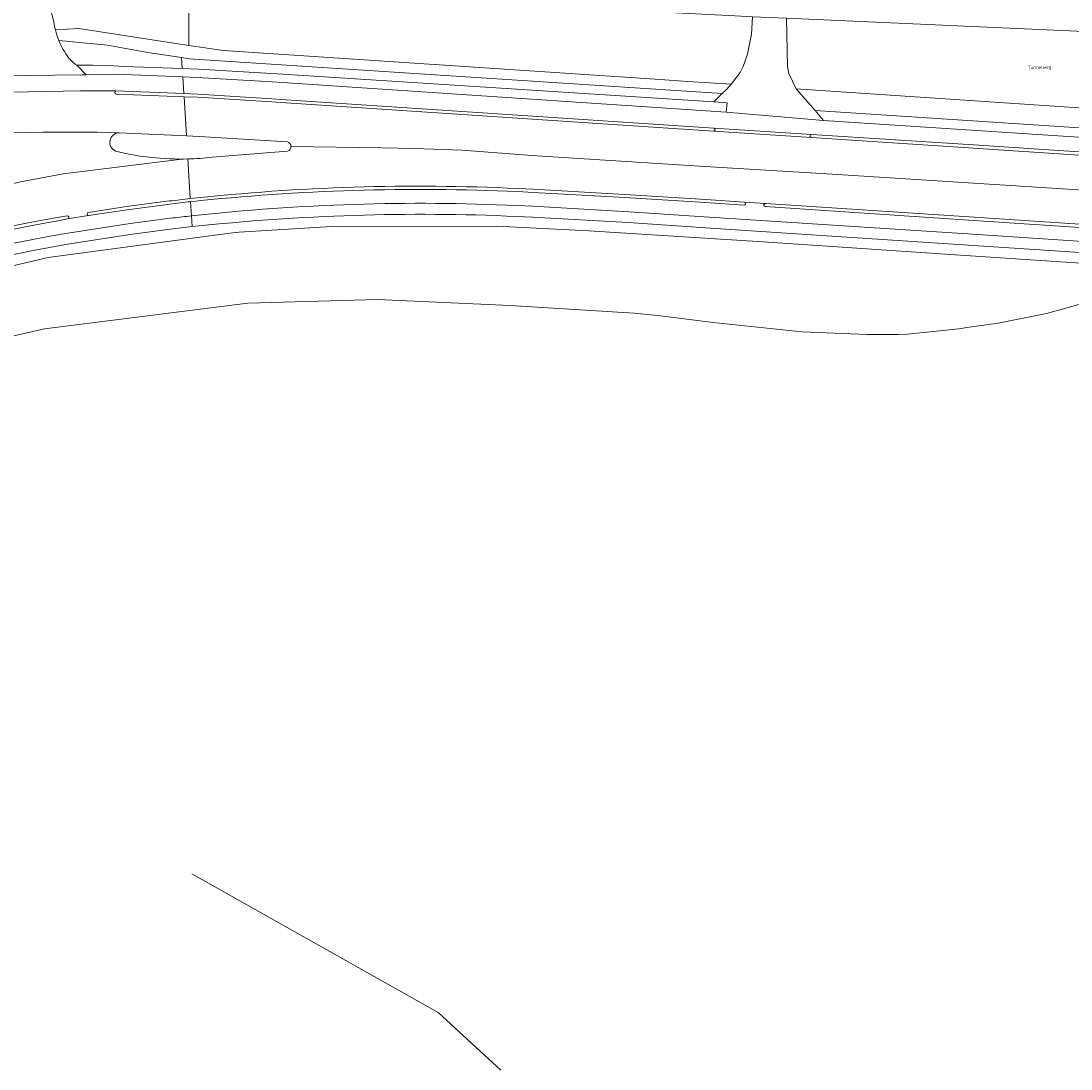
# Model space of a CAD drawing. Header units: metres. Extents: x 197700 to 204338, y 317132 to 325229.
# Tile 364 of 656: x 199730 to 199844, y 320305 to 320418. Entities that reach past the tile are written whole.
import ezdxf
from ezdxf.enums import TextEntityAlignment as Align

# ---------------------------------------------------------------- set-up
doc = ezdxf.new("R2010")
doc.units = ezdxf.units.M
for name, color, linetype, lineweight in [('B-WE-GR-BEPLANTING_CULTUUR_BOSPLANTSOEN-GV', 90, 'Continuous', 18), ('B-WE-GR-BOS_LOOF-GV', 40, 'Continuous', 13), ('B-WE-GR-GROENVOORZIENING-GV', 80, 'Continuous', 18), ('B-WE-IE-TERREINAFSCHEIDING_KUNSTMATIG_HEKWERK-G', 20, 'IE-TERREINAFSCHEIDING-KUNSTMATIG', 18), ('B-WE-OG-TERREIN_CULTUURSCHEIDING-GV', 7, 'Continuous', 18), ('B-WE-OG-TERREIN_ERF-GV', 7, 'Continuous', 18), ('B-WE-OG-TOPOGRAFIE-T18', 10, 'Continuous', 18), ('B-WE-VH-VERHARDING_ASFALT-GV', 252, 'Continuous', 18), ('B-WE-VH-VERHARDING_BETONSTRAATSTEEN-GV', 252, 'Continuous', 18), ('B-WE-VH-VERHARDING_GESLOTEN-GV', 252, 'Continuous', 18), ('B-WE-VH-VERHARDING_OPEN-GV', 252, 'Continuous', 18), ('B-WE-VH-VERHARDING_TEGEL-GV', 252, 'Continuous', 18)]:
    doc.layers.add(name, color=color, linetype=linetype, lineweight=lineweight)
doc.styles.add('NLCS-ISO-M200-T18', font='NLCS-ISO.ttf', dxfattribs={"height": 0.36})
doc.linetypes.add('IE-TERREINAFSCHEIDING-KUNSTMATIG', pattern='A,4,[82,NLCS.SHX,S=0.75,R=90,X=0,Y=0],4,-2', length=10)

msp = doc.modelspace()

# ---------------------------------------------------------------- linework, layer by layer
at = {"layer": 'B-WE-GR-BEPLANTING_CULTUUR_BOSPLANTSOEN-GV'}
msp.add_lwpolyline([(199851.089, 320389.108), (199840.914, 320386.305), (199835.672, 320385.249), (199832.283, 320384.794), (199831.425, 320384.649), (199825.89, 320384.073), (199824.887, 320384.035), (199823.427, 320384.015), (199821.512, 320384.014), (199814.447, 320384.331), (199804.849, 320385.311), (199798.88, 320386.096), (199796.32, 320386.337), (199782.895, 320387.175), (199768.528, 320387.82), (199754.515, 320387.402), (199732.509, 320384.622), (199706.393, 320378.683)], dxfattribs=at)
at = {"layer": 'B-WE-GR-BOS_LOOF-GV'}
for points in [[(200054.067, 320427.859), (199979.606, 320423.356), (199907.466, 320419.703), (199884.5, 320418.727), (199881.16, 320415.202), (199812.785, 320418.242), (199812.896, 320413.036), (199813.042, 320412.283), (199813.852, 320410.621), (199938.89, 320402.2), (199983.17, 320399.75), (200004.033, 320398.969), (200013.35, 320398.61)], [(199806.809, 320411.095), (199802.13, 320411.41), (199799.13, 320411.6), (199751.86, 320414.75), (199748.14, 320415.313), (199736.21, 320417.12), (199733.681, 320416.993)], [(199734.051, 320415.838), (199739.317, 320415.33), (199743.673, 320414.537), (199747.341, 320413.995), (199748.176, 320413.843), (199805.844, 320410.089), (199806.341, 320410.575), (199806.809, 320411.095)], [(200089.193, 320396.226), (200089.847, 320397.736), (200075.49, 320397.76), (200046.8, 320397.89), (200013.35, 320398.61), (200004.033, 320398.969), (199983.17, 320399.75), (199938.89, 320402.2), (199813.852, 320410.621), (199815.891, 320408.258)], [(199815.891, 320408.258), (199853.838, 320405.761), (199857.613, 320405.513), (199929.156, 320400.782), (199947.533, 320399.581), (199966.185, 320398.547), (199971.258, 320398.296), (199980.576, 320397.835), (199981.111, 320398.4)], [(199852.737, 320391.204), (199831.068, 320392.66), (199810.251, 320394.064), (199791.391, 320395.234), (199781.428, 320395.763), (199763.556, 320395.724), (199753.58, 320395.086), (199752.544, 320394.996), (199732.899, 320392.354), (199713.665, 320387.835)], [(199706.393, 320378.683), (199732.509, 320384.622), (199754.515, 320387.402), (199768.528, 320387.82), (199782.895, 320387.175), (199796.32, 320386.337), (199798.88, 320386.096), (199804.849, 320385.311), (199814.447, 320384.331), (199821.512, 320384.014), (199823.427, 320384.015), (199824.887, 320384.035), (199825.89, 320384.073), (199831.425, 320384.649), (199832.283, 320384.794), (199835.672, 320385.249), (199840.914, 320386.305), (199851.089, 320389.108)]]:
    msp.add_lwpolyline(points, dxfattribs=at)
msp.add_lwpolyline([(199733.681, 320416.993, 0.0383228), (199734.051, 320415.838)], format="xyb", dxfattribs=at)
at = {"layer": 'B-WE-GR-GROENVOORZIENING-GV'}
msp.add_lwpolyline([(199809.105, 320418.395), (199807.186, 320418.494), (199748.161, 320421.545), (199748.14, 320421.23), (199748.14, 320415.313), (199751.86, 320414.75), (199799.13, 320411.6), (199802.13, 320411.41), (199806.809, 320411.095), (199806.852, 320411.143), (199807.759, 320412.371), (199808.085, 320413.008), (199808.563, 320414.357), (199809.016, 320416.506)], close=True, dxfattribs=at)
at = {"layer": 'B-WE-IE-TERREINAFSCHEIDING_KUNSTMATIG_HEKWERK-G'}
msp.add_lwpolyline([(199781.885, 320304.442), (199775.118, 320310.677), (199748.465, 320325.655)], dxfattribs=at)
at = {"layer": 'B-WE-OG-TERREIN_CULTUURSCHEIDING-GV'}
for points in [[(199736.606, 320429.991), (199732.677, 320421.236), (199733.527, 320417.83)], [(199733.681, 320416.993), (199736.21, 320417.12), (199748.14, 320415.313), (199748.14, 320421.23), (199748.161, 320421.545)], [(199747.414, 320412.804), (199747.341, 320413.995), (199743.673, 320414.537), (199739.317, 320415.33), (199734.051, 320415.838)], [(199735.995, 320413.154), (199737.744, 320413.179), (199739.517, 320413.115), (199741.108, 320413.017), (199747.414, 320412.804)], [(199981.111, 320398.4), (199980.576, 320397.835), (199971.258, 320398.296), (199966.185, 320398.547), (199947.533, 320399.581), (199929.156, 320400.782), (199857.613, 320405.513), (199853.838, 320405.761), (199815.891, 320408.258), (199816.808, 320407.195)], [(199816.808, 320407.195), (199853.772, 320404.763), (199857.547, 320404.515), (199929.09, 320399.784), (199947.473, 320398.583), (199966.133, 320397.548), (199971.209, 320397.297), (199980.985, 320396.814), (199981.521, 320397.379)], [(199758.789, 320404.876), (199749.235, 320405.438), (199747.865, 320405.505), (199740.604, 320405.859)], [(199750.644, 320403.208), (199758.813, 320403.855)], [(199852.749, 320392.353), (199806.189, 320395.419), (199795.673, 320396.132), (199785.323, 320396.726), (199783.587, 320396.801)], [(199668.066, 320368.272), (199668.915, 320368.745), (199669.256, 320369.911), (199670.09, 320370.351), (199683.389, 320376.737), (199686.521, 320378.241), (199688.56, 320379.096), (199704.948, 320385.234), (199705.328, 320385.357), (199713.65, 320387.832), (199713.665, 320387.835), (199732.899, 320392.354), (199752.544, 320394.996), (199753.58, 320395.086), (199763.556, 320395.724), (199781.428, 320395.763), (199791.391, 320395.234), (199810.251, 320394.064), (199831.068, 320392.66), (199852.737, 320391.204)], [(199748.47, 320395.694), (199747.574, 320395.595), (199746.681, 320395.493), (199741.993, 320394.884), (199734.786, 320393.759)]]:
    msp.add_lwpolyline(points, dxfattribs=at)
for points in [[(199733.527, 320417.83, 0.0264868), (199733.681, 320416.993)], [(199734.051, 320415.838, 0.0672332), (199735.12, 320413.965)], [(199735.12, 320413.965, 0.055763), (199735.995, 320413.154)], [(199740.604, 320405.859, 0.7967774), (199740.186, 320403.864)], [(199740.186, 320403.864, 0.0671073), (199748.018, 320403.021)], [(199759.175, 320404.374, 0.3271782), (199758.789, 320404.876)], [(199758.813, 320403.855, 0.3269263), (199759.175, 320404.374)], [(199748.018, 320403.021, 0.0225162), (199750.644, 320403.208)], [(199783.587, 320396.801, 0.0381909), (199748.47, 320395.694)], [(199734.786, 320393.759, 0.0648925), (199680.583, 320376.718)]]:
    msp.add_lwpolyline(points, format="xyb", dxfattribs=at)
msp.add_lwpolyline([(199805.844, 320410.089), (199748.176, 320413.843), (199747.341, 320413.995), (199747.414, 320412.804), (199749.178, 320412.745), (199758.302, 320412.185), (199804.916, 320409.198), (199805.841, 320410.086)], close=True, dxfattribs=at)
at = {"layer": 'B-WE-OG-TERREIN_ERF-GV'}
msp.add_lwpolyline([(199812.785, 320418.242), (199881.16, 320415.202), (199884.5, 320418.727)], dxfattribs=at)
at = {"layer": 'B-WE-VH-VERHARDING_ASFALT-GV'}
for points in [[(199740.232, 320410.38), (199736.386, 320410.401), (199728.895, 320410.239), (199721.417, 320409.775)], [(199724.549, 320405.45), (199725.556, 320405.508), (199728.872, 320405.838), (199732.323, 320405.934), (199735.263, 320405.934), (199738.203, 320405.902), (199740.604, 320405.859), (199747.865, 320405.505), (199747.603, 320409.754), (199740.253, 320410.039)], [(199759.175, 320404.374), (199768.995, 320404.209), (199772.522, 320404.166), (199777.708, 320403.954), (199785.231, 320403.402), (199803.945, 320402.21), (199817.78, 320401.365), (199853.397, 320399.11), (199853.644, 320402.829), (199833.544, 320404.153), (199815.491, 320405.335), (199804.883, 320406.027), (199758.1, 320409.129), (199757.118, 320409.209), (199749.111, 320409.696), (199747.603, 320409.754), (199747.865, 320405.505), (199749.235, 320405.438), (199758.789, 320404.876)], [(199740.604, 320405.859), (199738.203, 320405.902), (199735.263, 320405.934), (199732.323, 320405.934), (199728.872, 320405.838), (199725.556, 320405.508), (199724.549, 320405.45)], [(199758.813, 320403.855), (199750.644, 320403.208)], [(199783.708, 320399.82), (199785.382, 320399.748), (199795.861, 320399.155), (199804.053, 320398.633), (199808.207, 320398.357), (199810.522, 320398.201), (199832.565, 320396.751), (199852.177, 320395.455), (199853.15, 320395.391), (199853.397, 320399.11), (199817.78, 320401.365), (199803.945, 320402.21), (199785.231, 320403.402), (199777.708, 320403.954), (199772.522, 320404.166), (199768.995, 320404.209), (199759.175, 320404.374)], [(199681.884, 320385.208), (199694.522, 320390.305), (199711.98, 320396.224), (199729.897, 320400.56), (199734.515, 320401.407), (199747.08, 320402.951), (199748.018, 320403.021)], [(199748.283, 320398.729), (199748.018, 320403.021), (199747.08, 320402.951), (199734.515, 320401.407), (199729.897, 320400.56), (199711.98, 320396.224), (199694.522, 320390.305), (199681.884, 320385.208)], [(199748.018, 320403.021), (199748.283, 320398.729)], [(199737.268, 320397.23), (199741.392, 320397.864), (199746.045, 320398.473)], [(199734.106, 320396.719), (199734.968, 320396.859)], [(199735.006, 320396.524), (199737.285, 320396.903)]]:
    msp.add_lwpolyline(points, dxfattribs=at)
for points in [[(199740.253, 320410.039, -0.7421991), (199740.232, 320410.38)], [(199740.186, 320403.864, -0.7967774), (199740.604, 320405.859)], [(199748.018, 320403.021, -0.0671073), (199740.186, 320403.864)], [(199758.789, 320404.876, -0.3271782), (199759.175, 320404.374)], [(199759.175, 320404.374, -0.3269263), (199758.813, 320403.855)], [(199750.644, 320403.208, -0.0225162), (199748.018, 320403.021)], [(199748.283, 320398.729, -0.0390441), (199783.708, 320399.82)], [(199746.045, 320398.473, -0.0025454), (199748.283, 320398.729)], [(199737.285, 320396.903, -0.9878008), (199737.268, 320397.23)], [(199676.706, 320378.229, -0.0686453), (199734.106, 320396.719)], [(199734.968, 320396.859, -0.8650534), (199735.006, 320396.524)]]:
    msp.add_lwpolyline(points, format="xyb", dxfattribs=at)
at = {"layer": 'B-WE-VH-VERHARDING_BETONSTRAATSTEEN-GV'}
for points in [[(199718.813, 320456.179), (199722.388, 320441.725), (199723.23, 320438.074), (199724.949, 320430.976), (199724.949, 320430.975), (199725.868, 320426.823), (199727.169, 320421.759), (199727.49, 320418.822), (199727.477, 320417.546), (199727.361, 320416.674), (199727.336, 320416.548), (199727.335, 320416.543), (199727.306, 320416.413), (199727.163, 320415.899), (199726.994, 320415.395), (199726.711, 320414.668), (199725.876, 320413.23), (199724.795, 320411.967), (199730.621, 320412.043), (199736.587, 320412.119), (199737.005, 320412.127), (199735.995, 320413.154)], [(199733.527, 320417.83), (199732.677, 320421.236)]]:
    msp.add_lwpolyline(points, dxfattribs=at)
for points in [[(199733.681, 320416.993, -0.0264868), (199733.527, 320417.83)], [(199734.051, 320415.838, -0.0383228), (199733.681, 320416.993)], [(199735.12, 320413.965, -0.0672332), (199734.051, 320415.838)], [(199735.995, 320413.154, -0.055763), (199735.12, 320413.965)]]:
    msp.add_lwpolyline(points, format="xyb", dxfattribs=at)
at = {"layer": 'B-WE-VH-VERHARDING_GESLOTEN-GV'}
msp.add_lwpolyline([(199804.916, 320409.198), (199806.352, 320409.106), (199806.265, 320408.096), (199816.808, 320407.195), (199815.891, 320408.258), (199813.852, 320410.621), (199813.042, 320412.283), (199812.896, 320413.036), (199812.785, 320418.242), (199809.105, 320418.395), (199809.016, 320416.506), (199808.563, 320414.357), (199808.085, 320413.008), (199807.759, 320412.371), (199806.852, 320411.143), (199806.809, 320411.095), (199806.341, 320410.575), (199805.844, 320410.089), (199805.841, 320410.086)], close=True, dxfattribs=at)
for points in [[(199740.232, 320410.38, 0.7421991), (199740.253, 320410.039)], [(199804.883, 320406.027, 0.9519221), (199804.913, 320406.357)], [(199815.481, 320405.677, 0.9069578), (199815.491, 320405.335)], [(199783.708, 320399.82, 0.0390441), (199748.283, 320398.729)], [(199748.303, 320398.394, -0.0383435), (199783.697, 320399.483)], [(199748.283, 320398.729, 0.0025454), (199746.045, 320398.473)], [(199746.072, 320398.142, -0.0025055), (199748.303, 320398.394)], [(199808.174, 320398.017, 0.945587), (199808.207, 320398.357)], [(199810.522, 320398.201, 0.9192984), (199810.481, 320397.872)], [(199737.268, 320397.23, 0.9878008), (199737.285, 320396.903)], [(199734.106, 320396.719, 0.0686453), (199676.706, 320378.229)], [(199676.841, 320377.953, -0.0677019), (199734.174, 320396.376)], [(199735.006, 320396.524, 0.8650534), (199734.968, 320396.859)]]:
    msp.add_lwpolyline(points, format="xyb", dxfattribs=at)
for points in [[(199747.582, 320410.086), (199741.108, 320410.337), (199740.232, 320410.38)], [(199740.253, 320410.039), (199747.603, 320409.754), (199749.111, 320409.696), (199757.118, 320409.209), (199758.1, 320409.129), (199804.883, 320406.027)], [(199804.913, 320406.357), (199758.117, 320409.469), (199757.122, 320409.543), (199749.119, 320410.026), (199747.582, 320410.086)], [(199855.134, 320403.071), (199853.667, 320403.169), (199833.589, 320404.511), (199815.481, 320405.677)], [(199815.491, 320405.335), (199833.544, 320404.153), (199853.644, 320402.829), (199855.149, 320402.73)], [(199783.697, 320399.483), (199785.373, 320399.407), (199794.698, 320398.878), (199804.021, 320398.291), (199808.174, 320398.017)], [(199808.207, 320398.357), (199804.053, 320398.633), (199795.861, 320399.155), (199785.382, 320399.748), (199783.708, 320399.82)], [(199746.045, 320398.473), (199741.392, 320397.864), (199737.268, 320397.23)], [(199737.285, 320396.903), (199741.467, 320397.532), (199746.072, 320398.142)], [(199852.177, 320395.455), (199832.565, 320396.751), (199810.522, 320398.201)], [(199810.481, 320397.872), (199832.506, 320396.404), (199852.139, 320395.104)], [(199734.968, 320396.859), (199734.106, 320396.719)], [(199734.174, 320396.376), (199735.006, 320396.524)]]:
    msp.add_lwpolyline(points, dxfattribs=at)
at = {"layer": 'B-WE-VH-VERHARDING_OPEN-GV'}
msp.add_lwpolyline([(199804.916, 320409.198), (199758.302, 320412.185), (199749.178, 320412.745), (199747.414, 320412.804), (199741.108, 320413.017), (199739.517, 320413.115), (199737.744, 320413.179), (199735.995, 320413.154), (199737.005, 320412.127), (199740.165, 320412.184), (199741.091, 320412.165), (199747.47, 320411.908), (199749.014, 320411.846), (199757.145, 320411.352), (199758.276, 320411.28), (199806.265, 320408.096), (199806.352, 320409.106)], close=True, dxfattribs=at)
for points in [[(199804.913, 320406.357, -0.9519221), (199804.883, 320406.027)], [(199815.491, 320405.335, -0.9069578), (199815.481, 320405.677)]]:
    msp.add_lwpolyline(points, format="xyb", dxfattribs=at)
for points in [[(199804.883, 320406.027), (199815.491, 320405.335)], [(199815.481, 320405.677), (199804.913, 320406.357)]]:
    msp.add_lwpolyline(points, dxfattribs=at)
at = {"layer": 'B-WE-VH-VERHARDING_TEGEL-GV'}
for points in [[(199718.403, 320409.532), (199721.417, 320409.775), (199728.895, 320410.239), (199736.386, 320410.401), (199740.232, 320410.38), (199741.108, 320410.337), (199747.582, 320410.086), (199747.47, 320411.908), (199741.091, 320412.165), (199740.165, 320412.184), (199737.005, 320412.127), (199736.587, 320412.119), (199730.621, 320412.043), (199724.795, 320411.967), (199721.41, 320411.922), (199715.729, 320411.329), (199714.215, 320411.012)], [(199808.174, 320398.017), (199804.021, 320398.291), (199794.698, 320398.878), (199785.373, 320399.407), (199783.697, 320399.483)], [(199746.072, 320398.142), (199741.467, 320397.532), (199737.285, 320396.903), (199735.006, 320396.524), (199734.174, 320396.376)], [(199748.303, 320398.394), (199748.398, 320396.865)], [(199748.398, 320396.865), (199748.303, 320398.394)], [(199810.522, 320398.201), (199808.207, 320398.357)], [(199783.657, 320397.972), (199785.348, 320397.907), (199795.763, 320397.296), (199803.869, 320396.774), (199832.368, 320394.901), (199852.521, 320393.585), (199853.028, 320393.551), (199853.15, 320395.391), (199852.177, 320395.455)], [(199852.521, 320393.585), (199832.368, 320394.901), (199803.869, 320396.774), (199795.763, 320397.296), (199785.348, 320397.907), (199783.657, 320397.972)], [(199852.139, 320395.104), (199832.506, 320396.404), (199810.481, 320397.872)], [(199746.409, 320396.637), (199741.774, 320396.026), (199734.576, 320394.92)], [(199734.576, 320394.92), (199741.774, 320396.026), (199746.409, 320396.637)], [(199734.786, 320393.759), (199741.993, 320394.884), (199746.681, 320395.493), (199747.574, 320395.595), (199748.47, 320395.694), (199748.398, 320396.865)], [(199748.398, 320396.865), (199748.47, 320395.694)], [(199783.587, 320396.801), (199785.323, 320396.726), (199795.673, 320396.132), (199806.189, 320395.419), (199852.749, 320392.353)]]:
    msp.add_lwpolyline(points, dxfattribs=at)
msp.add_lwpolyline([(199853.772, 320404.763), (199816.808, 320407.195), (199806.265, 320408.096), (199758.276, 320411.28), (199757.145, 320411.352), (199749.014, 320411.846), (199747.47, 320411.908), (199747.582, 320410.086), (199749.119, 320410.026), (199757.122, 320409.543), (199758.117, 320409.469), (199804.913, 320406.357), (199815.481, 320405.677), (199833.589, 320404.511), (199853.667, 320403.169)], close=True, dxfattribs=at)
for points in [[(199783.697, 320399.483, 0.0383435), (199748.303, 320398.394)], [(199748.303, 320398.394, 0.0025055), (199746.072, 320398.142)], [(199748.398, 320396.865, -0.0391652), (199783.657, 320397.972)], [(199783.657, 320397.972, 0.0391652), (199748.398, 320396.865)], [(199808.207, 320398.357, -0.945587), (199808.174, 320398.017)], [(199810.481, 320397.872, -0.9192984), (199810.522, 320398.201)], [(199748.47, 320395.694, -0.0381909), (199783.587, 320396.801)], [(199734.174, 320396.376, 0.0677019), (199676.841, 320377.953)], [(199748.398, 320396.865, 0.0021556), (199746.409, 320396.637)], [(199746.409, 320396.637, -0.0021556), (199748.398, 320396.865)], [(199734.576, 320394.92, 0.0683462), (199677.463, 320376.549)], [(199677.463, 320376.549, -0.0683462), (199734.576, 320394.92)], [(199680.583, 320376.718, -0.0648925), (199734.786, 320393.759)]]:
    msp.add_lwpolyline(points, format="xyb", dxfattribs=at)

# ---------------------------------------------------------------- texts
at = {"layer": 'B-WE-OG-TOPOGRAFIE-T18', "style": 'NLCS-ISO-M200-T18'}
msp.add_text('Tunnelweg', height=0.36, rotation=0.9, dxfattribs=at).set_placement((199840.167, 320412.893), align=Align.MIDDLE)

doc.saveas('drawing.dxf')
